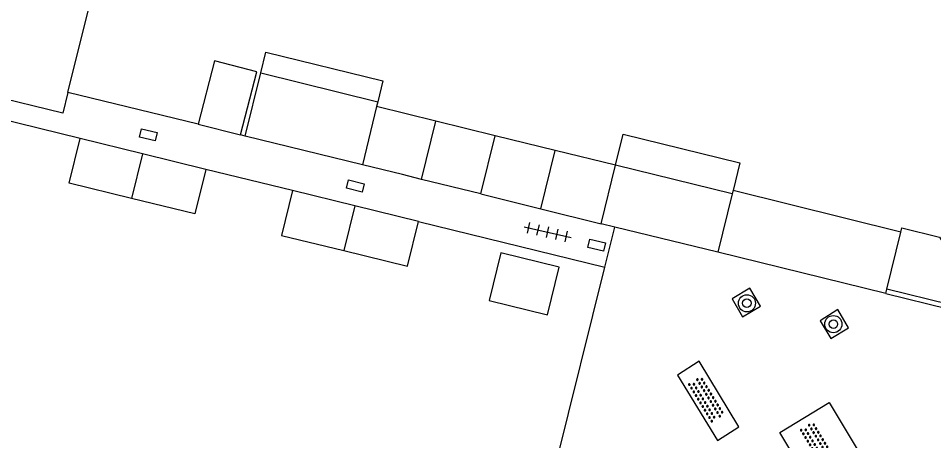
# Model space of a CAD drawing. Extents: x 125000 to 129004, y 397500 to 399008.
# Drawn here: x 126685.74 to 126728.44, y 398463.62 to 398483.33 of the extents above; entities that cross this region are included whole.
import ezdxf

# ---------------------------------------------------------------- set-up
doc = ezdxf.new("R2010")
doc.units = 0
for name, color, linetype in [('gg-afsc-erfafscheiding', 7, 'Continuous'), ('gg-afsc-hekwerk', 7, 'Continuous'), ('gg-afsc-muur', 7, 'Continuous'), ('gg-bbg-bijgebouw', 7, 'Continuous'), ('gg-bbg-gedigitaliseerde bijgebouw', 7, 'Continuous'), ('gg-bbg-luifel en loopbrug', 7, 'Continuous'), ('gg-bbg-tussenscheiding', 7, 'Continuous'), ('gg-knt-verharding', 7, 'Continuous'), ('gt-grn-weggrens', 7, 'Continuous'), ('gt-symb-boom', 7, 'Continuous'), ('gt-symb-kolk center center', 7, 'Continuous'), ('gt-symb-overige verharding', 7, 'Continuous'), ('gt-symb-tegel verharding', 7, 'Continuous')]:
    doc.layers.add(name, color=color, linetype=linetype)

# ---------------------------------------------------------------- blocks, each defined once
blk = doc.blocks.new('gt0-BOOM')
at = {"layer": 'gt-symb-boom'}
for radius in [0.4, 0.2]:
    blk.add_circle((0, 0), radius, dxfattribs=at)
blk = doc.blocks.new('gt0-TEG1')
at = {"layer": 'gt-symb-tegel verharding'}
for p, q in [((-1.125, 0), (1.125, 0)), ((-0.9, -0.25), (-0.9, 0.25)), ((-0.45, -0.25), (-0.45, 0.25)), ((0, -0.25), (0, 0.25)), ((0.45, -0.25), (0.45, 0.25)), ((0.9, -0.25), (0.9, 0.25))]:
    blk.add_line(p, q, dxfattribs=at)
blk = doc.blocks.new('gt0-KOLKCC')
at = {"layer": 'gt-symb-kolk center center'}
blk.add_lwpolyline([(-0.375, 0.2), (0.375, 0.2), (0.375, -0.2), (-0.375, -0.2)], close=True, dxfattribs=at)
blk = doc.blocks.new('gt0-OVH')
at = {"layer": 'gt-symb-overige verharding'}
for points in [[(-0.972, 0.298), (-0.967, 0.308), (-0.965, 0.319), (-0.966, 0.33), (-0.971, 0.34), (-0.978, 0.348), (-0.988, 0.353), (-0.999, 0.355), (-1.01, 0.354), (-1.02, 0.349), (-1.028, 0.342), (-1.033, 0.332), (-1.035, 0.321), (-1.034, 0.31), (-1.029, 0.3), (-1.022, 0.292), (-1.012, 0.287), (-1.001, 0.285), (-0.99, 0.286), (-0.98, 0.291)], [(-0.872, 0.106), (-0.867, 0.116), (-0.865, 0.126), (-0.866, 0.137), (-0.871, 0.147), (-0.878, 0.156), (-0.888, 0.161), (-0.899, 0.163), (-0.91, 0.162), (-0.92, 0.157), (-0.928, 0.15), (-0.933, 0.14), (-0.935, 0.129), (-0.934, 0.118), (-0.929, 0.108), (-0.922, 0.1), (-0.912, 0.095), (-0.901, 0.092), (-0.89, 0.094), (-0.88, 0.098)], [(-0.772, 0.298), (-0.767, 0.308), (-0.765, 0.319), (-0.766, 0.33), (-0.771, 0.34), (-0.778, 0.348), (-0.788, 0.353), (-0.799, 0.355), (-0.81, 0.354), (-0.82, 0.349), (-0.828, 0.342), (-0.833, 0.332), (-0.835, 0.321), (-0.834, 0.31), (-0.829, 0.3), (-0.822, 0.292), (-0.812, 0.287), (-0.801, 0.285), (-0.79, 0.286), (-0.78, 0.291)], [(-0.672, 0.106), (-0.667, 0.116), (-0.665, 0.126), (-0.666, 0.137), (-0.671, 0.147), (-0.678, 0.156), (-0.688, 0.161), (-0.699, 0.163), (-0.71, 0.162), (-0.72, 0.157), (-0.728, 0.15), (-0.733, 0.14), (-0.735, 0.129), (-0.734, 0.118), (-0.729, 0.108), (-0.722, 0.1), (-0.712, 0.095), (-0.701, 0.092), (-0.69, 0.094), (-0.68, 0.098)], [(-0.572, 0.298), (-0.567, 0.308), (-0.565, 0.319), (-0.566, 0.33), (-0.571, 0.34), (-0.578, 0.348), (-0.588, 0.353), (-0.599, 0.355), (-0.61, 0.354), (-0.62, 0.349), (-0.628, 0.342), (-0.633, 0.332), (-0.635, 0.321), (-0.634, 0.31), (-0.629, 0.3), (-0.622, 0.292), (-0.612, 0.287), (-0.601, 0.285), (-0.59, 0.286), (-0.58, 0.291)], [(-0.472, 0.106), (-0.467, 0.116), (-0.465, 0.126), (-0.466, 0.137), (-0.471, 0.147), (-0.478, 0.156), (-0.488, 0.161), (-0.499, 0.163), (-0.51, 0.162), (-0.52, 0.157), (-0.528, 0.15), (-0.533, 0.14), (-0.535, 0.129), (-0.534, 0.118), (-0.529, 0.108), (-0.522, 0.1), (-0.512, 0.095), (-0.501, 0.092), (-0.49, 0.094), (-0.48, 0.098)], [(-0.372, 0.298), (-0.367, 0.308), (-0.365, 0.319), (-0.366, 0.33), (-0.371, 0.34), (-0.378, 0.348), (-0.388, 0.353), (-0.399, 0.355), (-0.41, 0.354), (-0.42, 0.349), (-0.428, 0.342), (-0.433, 0.332), (-0.435, 0.321), (-0.434, 0.31), (-0.429, 0.3), (-0.422, 0.292), (-0.412, 0.287), (-0.401, 0.285), (-0.39, 0.286), (-0.38, 0.291)], [(-0.272, 0.106), (-0.267, 0.116), (-0.265, 0.126), (-0.266, 0.137), (-0.271, 0.147), (-0.278, 0.156), (-0.288, 0.161), (-0.299, 0.163), (-0.31, 0.162), (-0.32, 0.157), (-0.328, 0.15), (-0.333, 0.14), (-0.335, 0.129), (-0.334, 0.118), (-0.329, 0.108), (-0.322, 0.1), (-0.312, 0.095), (-0.301, 0.092), (-0.29, 0.094), (-0.28, 0.098)], [(-0.172, 0.298), (-0.167, 0.308), (-0.165, 0.319), (-0.166, 0.33), (-0.171, 0.34), (-0.178, 0.348), (-0.188, 0.353), (-0.199, 0.355), (-0.21, 0.354), (-0.22, 0.349), (-0.228, 0.342), (-0.233, 0.332), (-0.235, 0.321), (-0.234, 0.31), (-0.229, 0.3), (-0.222, 0.292), (-0.212, 0.287), (-0.201, 0.285), (-0.19, 0.286), (-0.18, 0.291)], [(-0.072, 0.106), (-0.067, 0.116), (-0.065, 0.126), (-0.066, 0.137), (-0.071, 0.147), (-0.078, 0.156), (-0.088, 0.161), (-0.099, 0.163), (-0.11, 0.162), (-0.12, 0.157), (-0.128, 0.15), (-0.133, 0.14), (-0.135, 0.129), (-0.134, 0.118), (-0.129, 0.108), (-0.122, 0.1), (-0.112, 0.095), (-0.101, 0.092), (-0.09, 0.094), (-0.08, 0.098)], [(0.028, 0.298), (0.033, 0.308), (0.035, 0.319), (0.034, 0.33), (0.029, 0.34), (0.022, 0.348), (0.012, 0.353), (0.001, 0.355), (-0.01, 0.354), (-0.02, 0.349), (-0.028, 0.342), (-0.033, 0.332), (-0.035, 0.321), (-0.034, 0.31), (-0.029, 0.3), (-0.022, 0.292), (-0.012, 0.287), (-0.001, 0.285), (0.01, 0.286), (0.02, 0.291)], [(0.128, 0.106), (0.133, 0.116), (0.135, 0.126), (0.134, 0.137), (0.129, 0.147), (0.122, 0.156), (0.112, 0.161), (0.101, 0.163), (0.09, 0.162), (0.08, 0.157), (0.072, 0.15), (0.067, 0.14), (0.065, 0.129), (0.066, 0.118), (0.071, 0.108), (0.078, 0.1), (0.088, 0.095), (0.099, 0.092), (0.11, 0.094), (0.12, 0.098)], [(0.228, 0.298), (0.233, 0.308), (0.235, 0.319), (0.234, 0.33), (0.229, 0.34), (0.222, 0.348), (0.212, 0.353), (0.201, 0.355), (0.19, 0.354), (0.18, 0.349), (0.172, 0.342), (0.167, 0.332), (0.165, 0.321), (0.166, 0.31), (0.171, 0.3), (0.178, 0.292), (0.188, 0.287), (0.199, 0.285), (0.21, 0.286), (0.22, 0.291)], [(0.328, 0.106), (0.333, 0.116), (0.335, 0.126), (0.334, 0.137), (0.329, 0.147), (0.322, 0.156), (0.312, 0.161), (0.301, 0.163), (0.29, 0.162), (0.28, 0.157), (0.272, 0.15), (0.267, 0.14), (0.265, 0.129), (0.266, 0.118), (0.271, 0.108), (0.278, 0.1), (0.288, 0.095), (0.299, 0.092), (0.31, 0.094), (0.32, 0.098)], [(0.428, 0.298), (0.433, 0.308), (0.435, 0.319), (0.434, 0.33), (0.429, 0.34), (0.422, 0.348), (0.412, 0.353), (0.401, 0.355), (0.39, 0.354), (0.38, 0.349), (0.372, 0.342), (0.367, 0.332), (0.365, 0.321), (0.366, 0.31), (0.371, 0.3), (0.378, 0.292), (0.388, 0.287), (0.399, 0.285), (0.41, 0.286), (0.42, 0.291)], [(0.528, 0.106), (0.533, 0.116), (0.535, 0.126), (0.534, 0.137), (0.529, 0.147), (0.522, 0.156), (0.512, 0.161), (0.501, 0.163), (0.49, 0.162), (0.48, 0.157), (0.472, 0.15), (0.467, 0.14), (0.465, 0.129), (0.466, 0.118), (0.471, 0.108), (0.478, 0.1), (0.488, 0.095), (0.499, 0.092), (0.51, 0.094), (0.52, 0.098)], [(0.628, 0.298), (0.633, 0.308), (0.635, 0.319), (0.634, 0.33), (0.629, 0.34), (0.622, 0.348), (0.612, 0.353), (0.601, 0.355), (0.59, 0.354), (0.58, 0.349), (0.572, 0.342), (0.567, 0.332), (0.565, 0.321), (0.566, 0.31), (0.571, 0.3), (0.578, 0.292), (0.588, 0.287), (0.599, 0.285), (0.61, 0.286), (0.62, 0.291)], [(0.728, 0.106), (0.733, 0.116), (0.735, 0.126), (0.734, 0.137), (0.729, 0.147), (0.722, 0.156), (0.712, 0.161), (0.701, 0.163), (0.69, 0.162), (0.68, 0.157), (0.672, 0.15), (0.667, 0.14), (0.665, 0.129), (0.666, 0.118), (0.671, 0.108), (0.678, 0.1), (0.688, 0.095), (0.699, 0.092), (0.71, 0.094), (0.72, 0.098)], [(0.828, 0.298), (0.833, 0.308), (0.835, 0.319), (0.834, 0.33), (0.829, 0.34), (0.822, 0.348), (0.812, 0.353), (0.801, 0.355), (0.79, 0.354), (0.78, 0.349), (0.772, 0.342), (0.767, 0.332), (0.765, 0.321), (0.766, 0.31), (0.771, 0.3), (0.778, 0.292), (0.788, 0.287), (0.799, 0.285), (0.81, 0.286), (0.82, 0.291)], [(0.928, 0.106), (0.933, 0.116), (0.935, 0.126), (0.934, 0.137), (0.929, 0.147), (0.922, 0.156), (0.912, 0.161), (0.901, 0.163), (0.89, 0.162), (0.88, 0.157), (0.872, 0.15), (0.867, 0.14), (0.865, 0.129), (0.866, 0.118), (0.871, 0.108), (0.878, 0.1), (0.888, 0.095), (0.899, 0.092), (0.91, 0.094), (0.92, 0.098)], [(1.028, 0.298), (1.033, 0.308), (1.035, 0.319), (1.034, 0.33), (1.029, 0.34), (1.022, 0.348), (1.012, 0.353), (1.001, 0.355), (0.99, 0.354), (0.98, 0.349), (0.972, 0.342), (0.967, 0.332), (0.965, 0.321), (0.966, 0.31), (0.971, 0.3), (0.978, 0.292), (0.988, 0.287), (0.999, 0.285), (1.01, 0.286), (1.02, 0.291)], [(-0.972, -0.142), (-0.967, -0.132), (-0.965, -0.121), (-0.966, -0.11), (-0.971, -0.1), (-0.978, -0.092), (-0.988, -0.087), (-0.999, -0.085), (-1.01, -0.086), (-1.02, -0.091), (-1.028, -0.098), (-1.033, -0.108), (-1.035, -0.119), (-1.034, -0.13), (-1.029, -0.14), (-1.022, -0.148), (-1.012, -0.153), (-1.001, -0.155), (-0.99, -0.154), (-0.98, -0.149)], [(-0.872, -0.334), (-0.867, -0.324), (-0.865, -0.314), (-0.866, -0.303), (-0.871, -0.293), (-0.878, -0.284), (-0.888, -0.279), (-0.899, -0.277), (-0.91, -0.278), (-0.92, -0.283), (-0.928, -0.29), (-0.933, -0.3), (-0.935, -0.311), (-0.934, -0.322), (-0.929, -0.332), (-0.922, -0.34), (-0.912, -0.345), (-0.901, -0.348), (-0.89, -0.346), (-0.88, -0.342)], [(-0.772, -0.142), (-0.767, -0.132), (-0.765, -0.121), (-0.766, -0.11), (-0.771, -0.1), (-0.778, -0.092), (-0.788, -0.087), (-0.799, -0.085), (-0.81, -0.086), (-0.82, -0.091), (-0.828, -0.098), (-0.833, -0.108), (-0.835, -0.119), (-0.834, -0.13), (-0.829, -0.14), (-0.822, -0.148), (-0.812, -0.153), (-0.801, -0.155), (-0.79, -0.154), (-0.78, -0.149)], [(-0.672, -0.334), (-0.667, -0.324), (-0.665, -0.314), (-0.666, -0.303), (-0.671, -0.293), (-0.678, -0.284), (-0.688, -0.279), (-0.699, -0.277), (-0.71, -0.278), (-0.72, -0.283), (-0.728, -0.29), (-0.733, -0.3), (-0.735, -0.311), (-0.734, -0.322), (-0.729, -0.332), (-0.722, -0.34), (-0.712, -0.345), (-0.701, -0.348), (-0.69, -0.346), (-0.68, -0.342)], [(-0.572, -0.142), (-0.567, -0.132), (-0.565, -0.121), (-0.566, -0.11), (-0.571, -0.1), (-0.578, -0.092), (-0.588, -0.087), (-0.599, -0.085), (-0.61, -0.086), (-0.62, -0.091), (-0.628, -0.098), (-0.633, -0.108), (-0.635, -0.119), (-0.634, -0.13), (-0.629, -0.14), (-0.622, -0.148), (-0.612, -0.153), (-0.601, -0.155), (-0.59, -0.154), (-0.58, -0.149)], [(-0.472, -0.334), (-0.467, -0.324), (-0.465, -0.314), (-0.466, -0.303), (-0.471, -0.293), (-0.478, -0.284), (-0.488, -0.279), (-0.499, -0.277), (-0.51, -0.278), (-0.52, -0.283), (-0.528, -0.29), (-0.533, -0.3), (-0.535, -0.311), (-0.534, -0.322), (-0.529, -0.332), (-0.522, -0.34), (-0.512, -0.345), (-0.501, -0.348), (-0.49, -0.346), (-0.48, -0.342)], [(-0.372, -0.142), (-0.367, -0.132), (-0.365, -0.121), (-0.366, -0.11), (-0.371, -0.1), (-0.378, -0.092), (-0.388, -0.087), (-0.399, -0.085), (-0.41, -0.086), (-0.42, -0.091), (-0.428, -0.098), (-0.433, -0.108), (-0.435, -0.119), (-0.434, -0.13), (-0.429, -0.14), (-0.422, -0.148), (-0.412, -0.153), (-0.401, -0.155), (-0.39, -0.154), (-0.38, -0.149)], [(-0.272, -0.334), (-0.267, -0.324), (-0.265, -0.314), (-0.266, -0.303), (-0.271, -0.293), (-0.278, -0.284), (-0.288, -0.279), (-0.299, -0.277), (-0.31, -0.278), (-0.32, -0.283), (-0.328, -0.29), (-0.333, -0.3), (-0.335, -0.311), (-0.334, -0.322), (-0.329, -0.332), (-0.322, -0.34), (-0.312, -0.345), (-0.301, -0.348), (-0.29, -0.346), (-0.28, -0.342)], [(-0.172, -0.142), (-0.167, -0.132), (-0.165, -0.121), (-0.166, -0.11), (-0.171, -0.1), (-0.178, -0.092), (-0.188, -0.087), (-0.199, -0.085), (-0.21, -0.086), (-0.22, -0.091), (-0.228, -0.098), (-0.233, -0.108), (-0.235, -0.119), (-0.234, -0.13), (-0.229, -0.14), (-0.222, -0.148), (-0.212, -0.153), (-0.201, -0.155), (-0.19, -0.154), (-0.18, -0.149)], [(-0.072, -0.334), (-0.067, -0.324), (-0.065, -0.314), (-0.066, -0.303), (-0.071, -0.293), (-0.078, -0.284), (-0.088, -0.279), (-0.099, -0.277), (-0.11, -0.278), (-0.12, -0.283), (-0.128, -0.29), (-0.133, -0.3), (-0.135, -0.311), (-0.134, -0.322), (-0.129, -0.332), (-0.122, -0.34), (-0.112, -0.345), (-0.101, -0.348), (-0.09, -0.346), (-0.08, -0.342)], [(0.028, -0.142), (0.033, -0.132), (0.035, -0.121), (0.034, -0.11), (0.029, -0.1), (0.022, -0.092), (0.012, -0.087), (0.001, -0.085), (-0.01, -0.086), (-0.02, -0.091), (-0.028, -0.098), (-0.033, -0.108), (-0.035, -0.119), (-0.034, -0.13), (-0.029, -0.14), (-0.022, -0.148), (-0.012, -0.153), (-0.001, -0.155), (0.01, -0.154), (0.02, -0.149)], [(0.128, -0.334), (0.133, -0.324), (0.135, -0.314), (0.134, -0.303), (0.129, -0.293), (0.122, -0.284), (0.112, -0.279), (0.101, -0.277), (0.09, -0.278), (0.08, -0.283), (0.072, -0.29), (0.067, -0.3), (0.065, -0.311), (0.066, -0.322), (0.071, -0.332), (0.078, -0.34), (0.088, -0.345), (0.099, -0.348), (0.11, -0.346), (0.12, -0.342)], [(0.228, -0.142), (0.233, -0.132), (0.235, -0.121), (0.234, -0.11), (0.229, -0.1), (0.222, -0.092), (0.212, -0.087), (0.201, -0.085), (0.19, -0.086), (0.18, -0.091), (0.172, -0.098), (0.167, -0.108), (0.165, -0.119), (0.166, -0.13), (0.171, -0.14), (0.178, -0.148), (0.188, -0.153), (0.199, -0.155), (0.21, -0.154), (0.22, -0.149)], [(0.328, -0.334), (0.333, -0.324), (0.335, -0.314), (0.334, -0.303), (0.329, -0.293), (0.322, -0.284), (0.312, -0.279), (0.301, -0.277), (0.29, -0.278), (0.28, -0.283), (0.272, -0.29), (0.267, -0.3), (0.265, -0.311), (0.266, -0.322), (0.271, -0.332), (0.278, -0.34), (0.288, -0.345), (0.299, -0.348), (0.31, -0.346), (0.32, -0.342)], [(0.428, -0.142), (0.433, -0.132), (0.435, -0.121), (0.434, -0.11), (0.429, -0.1), (0.422, -0.092), (0.412, -0.087), (0.401, -0.085), (0.39, -0.086), (0.38, -0.091), (0.372, -0.098), (0.367, -0.108), (0.365, -0.119), (0.366, -0.13), (0.371, -0.14), (0.378, -0.148), (0.388, -0.153), (0.399, -0.155), (0.41, -0.154), (0.42, -0.149)], [(0.528, -0.334), (0.533, -0.324), (0.535, -0.314), (0.534, -0.303), (0.529, -0.293), (0.522, -0.284), (0.512, -0.279), (0.501, -0.277), (0.49, -0.278), (0.48, -0.283), (0.472, -0.29), (0.467, -0.3), (0.465, -0.311), (0.466, -0.322), (0.471, -0.332), (0.478, -0.34), (0.488, -0.345), (0.499, -0.348), (0.51, -0.346), (0.52, -0.342)], [(0.628, -0.142), (0.633, -0.132), (0.635, -0.121), (0.634, -0.11), (0.629, -0.1), (0.622, -0.092), (0.612, -0.087), (0.601, -0.085), (0.59, -0.086), (0.58, -0.091), (0.572, -0.098), (0.567, -0.108), (0.565, -0.119), (0.566, -0.13), (0.571, -0.14), (0.578, -0.148), (0.588, -0.153), (0.599, -0.155), (0.61, -0.154), (0.62, -0.149)], [(0.728, -0.334), (0.733, -0.324), (0.735, -0.314), (0.734, -0.303), (0.729, -0.293), (0.722, -0.284), (0.712, -0.279), (0.701, -0.277), (0.69, -0.278), (0.68, -0.283), (0.672, -0.29), (0.667, -0.3), (0.665, -0.311), (0.666, -0.322), (0.671, -0.332), (0.678, -0.34), (0.688, -0.345), (0.699, -0.348), (0.71, -0.346), (0.72, -0.342)], [(0.828, -0.142), (0.833, -0.132), (0.835, -0.121), (0.834, -0.11), (0.829, -0.1), (0.822, -0.092), (0.812, -0.087), (0.801, -0.085), (0.79, -0.086), (0.78, -0.091), (0.772, -0.098), (0.767, -0.108), (0.765, -0.119), (0.766, -0.13), (0.771, -0.14), (0.778, -0.148), (0.788, -0.153), (0.799, -0.155), (0.81, -0.154), (0.82, -0.149)], [(0.928, -0.334), (0.933, -0.324), (0.935, -0.314), (0.934, -0.303), (0.929, -0.293), (0.922, -0.284), (0.912, -0.279), (0.901, -0.277), (0.89, -0.278), (0.88, -0.283), (0.872, -0.29), (0.867, -0.3), (0.865, -0.311), (0.866, -0.322), (0.871, -0.332), (0.878, -0.34), (0.888, -0.345), (0.899, -0.348), (0.91, -0.346), (0.92, -0.342)], [(1.028, -0.142), (1.033, -0.132), (1.035, -0.121), (1.034, -0.11), (1.029, -0.1), (1.022, -0.092), (1.012, -0.087), (1.001, -0.085), (0.99, -0.086), (0.98, -0.091), (0.972, -0.098), (0.967, -0.108), (0.965, -0.119), (0.966, -0.13), (0.971, -0.14), (0.978, -0.148), (0.988, -0.153), (0.999, -0.155), (1.01, -0.154), (1.02, -0.149)]]:
    blk.add_lwpolyline(points, close=True, dxfattribs=at)

msp = doc.modelspace()

# ---------------------------------------------------------------- linework, layer by layer
at = {"layer": 'gg-afsc-erfafscheiding'}
for p, q in [((126704.4, 398473.851), (126713.102, 398471.712)), ((126726.198, 398470.492), (126729.112, 398469.779))]:
    msp.add_line(p, q, dxfattribs=at)
at = {"layer": 'gg-afsc-hekwerk'}
for p, q in [((126688.046, 398479.864), (126691.572, 398494.129)), ((126694.121, 398478.387), (126688.046, 398479.864)), ((126709.472, 398457.147), (126713.102, 398471.712))]:
    msp.add_line(p, q, dxfattribs=at)
at = {"layer": 'gg-afsc-muur'}
for p, q in [((126688.621, 398477.72), (126684.623, 398478.703)), ((126698.525, 398475.288), (126694.483, 398476.279))]:
    msp.add_line(p, q, dxfattribs=at)
at = {"layer": 'gg-bbg-bijgebouw'}
for p, q in [((126694.121, 398478.387), (126696.097, 398477.883)), ((126691.528, 398477.005), (126688.621, 398477.72)), ((126701.785, 398476.495), (126696.322, 398477.828)), ((126694.483, 398476.279), (126691.528, 398477.005)), ((126701.432, 398474.577), (126698.525, 398475.288)), ((126707.31, 398475.131), (126710.116, 398474.439)), ((126719.077, 398475.286), (126719.039, 398475.131)), ((126726.904, 398473.357), (126719.077, 398475.286)), ((126704.4, 398473.851), (126701.432, 398474.577)), ((126713.563, 398473.589), (126712.922, 398473.746)), ((126718.372, 398472.41), (126713.563, 398473.589)), ((126726.198, 398470.492), (126718.372, 398472.41)), ((126726.198, 398470.492), (126726.247, 398470.689))]:
    msp.add_line(p, q, dxfattribs=at)
for points in [[(126696.097, 398477.883), (126696.863, 398480.822), (126694.889, 398481.337), (126694.121, 398478.387)], [(126691.02, 398474.927), (126688.11, 398475.642), (126688.621, 398477.72)], [(126694.483, 398476.279), (126693.972, 398474.201), (126691.02, 398474.927)], [(126704.548, 398475.813), (126703.655, 398476.034), (126701.785, 398476.495)], [(126698.525, 398475.288), (126698.014, 398473.201), (126700.922, 398472.49)], [(126700.922, 398472.49), (126703.89, 398471.764), (126704.4, 398473.851)]]:
    msp.add_lwpolyline(points, dxfattribs=at)
at = {"layer": 'gg-bbg-gedigitaliseerde bijgebouw'}
for p, q in [((126696.322, 398477.828), (126697.047, 398480.777)), ((126697.047, 398480.777), (126702.507, 398479.435)), ((126702.507, 398479.435), (126702.451, 398479.208)), ((126705.215, 398478.529), (126702.451, 398479.208)), ((126704.548, 398475.813), (126705.215, 398478.529)), ((126707.31, 398475.131), (126707.978, 398477.85)), ((126710.785, 398477.16), (126707.978, 398477.85)), ((126710.116, 398474.439), (126710.785, 398477.16)), ((126712.922, 398473.746), (126713.591, 398476.47)), ((126719.039, 398475.131), (126713.591, 398476.47))]:
    msp.add_line(p, q, dxfattribs=at)
for points in [[(126726.904, 398473.357), (126726.952, 398473.551), (126728.7, 398473.121), (126729.589, 398471.718), (126729.16, 398469.973), (126726.247, 398470.689)], [(126708.249, 398472.391), (126707.699, 398470.157), (126710.418, 398469.488), (126710.968, 398471.721), (126708.249, 398472.391)]]:
    msp.add_lwpolyline(points, dxfattribs=at)
at = {"layer": 'gg-bbg-luifel en loopbrug'}
for p, q in [((126707.978, 398477.85), (126705.215, 398478.529)), ((126713.591, 398476.47), (126710.785, 398477.16)), ((126707.31, 398475.131), (126704.548, 398475.813)), ((126710.116, 398474.439), (126712.922, 398473.746))]:
    msp.add_line(p, q, dxfattribs=at)
for points in [[(126697.047, 398480.777), (126697.286, 398481.748), (126702.746, 398480.406), (126702.507, 398479.435)], [(126713.591, 398476.47), (126713.949, 398477.927), (126719.397, 398476.587), (126719.077, 398475.286)]]:
    msp.add_lwpolyline(points, dxfattribs=at)
at = {"layer": 'gg-bbg-tussenscheiding'}
for p, q in [((126702.451, 398479.208), (126701.785, 398476.495)), ((126691.528, 398477.005), (126691.02, 398474.927)), ((126719.039, 398475.131), (126718.372, 398472.41)), ((126701.432, 398474.577), (126700.922, 398472.49)), ((126726.247, 398470.689), (126726.904, 398473.357))]:
    msp.add_line(p, q, dxfattribs=at)
at = {"layer": 'gg-knt-verharding'}
for points in [[(126719.034, 398470.236), (126719.52, 398469.396), (126720.363, 398469.894), (126719.858, 398470.74), (126719.034, 398470.236)], [(126723.14, 398469.222), (126723.642, 398468.395), (126724.455, 398468.896), (126723.965, 398469.742), (126723.14, 398469.222)], [(126718.347, 398463.639), (126719.347, 398464.265), (126717.497, 398467.333), (126716.486, 398466.686), (126718.347, 398463.639)], [(126723.563, 398465.404), (126725.093, 398462.838), (126722.803, 398461.439), (126721.253, 398464), (126723.563, 398465.404)]]:
    msp.add_lwpolyline(points, dxfattribs=at)
at = {"layer": 'gt-grn-weggrens'}
for p, q in [((126696.322, 398477.828), (126696.097, 398477.883)), ((126713.102, 398471.712), (126713.563, 398473.589))]:
    msp.add_line(p, q, dxfattribs=at)
msp.add_lwpolyline([(126688.046, 398479.864), (126687.808, 398478.901), (126670.615, 398483.1)], dxfattribs=at)

# ---------------------------------------------------------------- block references
at = {"layer": 'gt-symb-boom'}
for p in [(126719.724, 398470.034), (126723.757, 398469.062)]:
    msp.add_blockref('gt0-BOOM', p, dxfattribs=at)
at = {"layer": 'gt-symb-kolk center center'}
for p, rotation in [((126691.798, 398477.89), -13.53585636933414), ((126701.454, 398475.505), -13.702889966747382), ((126712.711, 398472.74), 166.6194651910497)]:
    msp.add_blockref('gt0-KOLKCC', p, dxfattribs=dict(at, rotation=rotation))
at = {"layer": 'gt-symb-overige verharding'}
for p, rotation in [((126717.832, 398465.555), 121.46487302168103), ((126723.046, 398463.427), 121.33720572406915)]:
    msp.add_blockref('gt0-OVH', p, dxfattribs=dict(at, rotation=rotation))
at = {"layer": 'gt-symb-tegel verharding', "rotation": -12.882979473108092}
msp.add_blockref('gt0-TEG1', (126710.426, 398473.351), dxfattribs=at)

doc.saveas('drawing.dxf')
